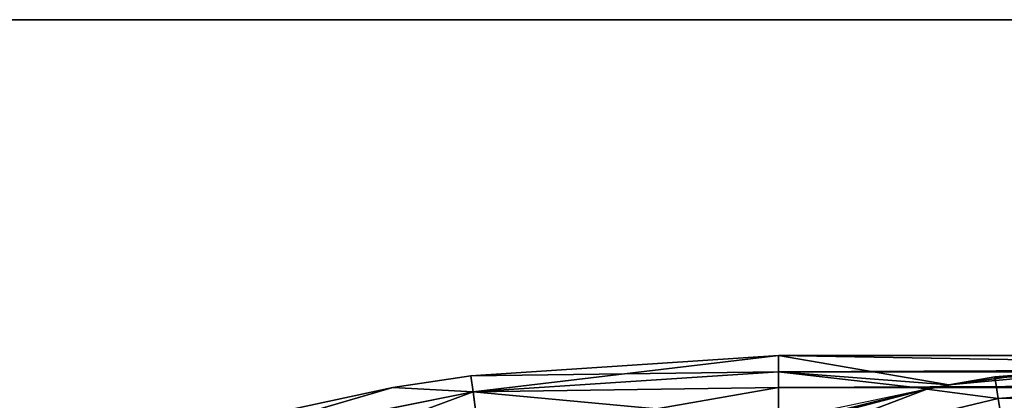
# Model space of a CAD drawing. Extents: x 14 to 217, y 27 to 186.
# Tile 615 of 656: x 37.786 to 40.048, y 131.998 to 132.872. Entities that reach past the tile are written whole.
import ezdxf

# ---------------------------------------------------------------- set-up
doc = ezdxf.new("R2010")
doc.units = 0
doc.header["$LTSCALE"] = 25.4
doc.layers.get('0').update_dxf_attribs({"color": 13, "linetype": 'CONTINUOUS'})

# ---------------------------------------------------------------- blocks, each defined once
blk = doc.blocks.new('PROFILE-RECESSED-T-CONNECT')
at = {"color": 0}
for p, q in [((27.0711, 14.8272, 54.0161), (27.0479, 14.4045, 53.87)), ((27.0711, 14.8272, 54.0161), (27.0479, 14.4045, 53.87)), ((27.661, 14.5775, 53.8695), (27.0479, 14.4045, 53.87)), ((27.661, 14.5775, 53.8695), (27.0479, 14.4045, 53.87)), ((27.0479, 14.4045, 53.87), (26.45, 14.4045, 54.0135)), ((26.45, 14.4045, 54.0135), (26.8838, 13.9594, 53.8484)), ((26.45, 14.4045, 54.0135), (26.8838, 13.9594, 53.8484)), ((27.0479, 14.4045, 53.87), (26.45, 14.4045, 54.0135)), ((27.0479, 14.4045, 53.87), (26.8838, 13.9594, 53.8484)), ((27.0479, 14.4045, 53.87), (26.8838, 13.9594, 53.8484)), ((27.0479, 14.4045, 53.87), (27.0401, 13.9594, 53.8204)), ((27.0479, 14.4045, 53.87), (27.0401, 13.9594, 53.8204)), ((27.661, 14.4045, 53.8217), (27.0401, 13.9594, 53.8204)), ((27.661, 14.4045, 53.8217), (27.0401, 13.9594, 53.8204)), ((27.661, 14.4045, 53.8217), (27.0479, 14.4045, 53.87)), ((27.661, 14.4045, 53.8217), (27.0479, 14.4045, 53.87)), ((26.4345, 13.9594, 53.9658), (26.8838, 13.9594, 53.8484)), ((26.4345, 13.9594, 53.9658), (26.8838, 13.9594, 53.8484)), ((26.8838, 13.9594, 53.8484), (26.5431, 13.1349, 53.9323)), ((26.8838, 13.9594, 53.8484), (26.5431, 13.1349, 53.9323)), ((26.8838, 13.9594, 53.8484), (26.8841, 12.9331, 53.8483)), ((26.8838, 13.9594, 53.8484), (26.8841, 12.9331, 53.8483)), ((26.8838, 13.9594, 53.8484), (26.9343, 12.903, 53.8387)), ((26.8838, 13.9594, 53.8484), (26.9343, 12.903, 53.8387)), ((26.8838, 13.9594, 53.8484), (27.0401, 13.9594, 53.8204)), ((26.8838, 13.9594, 53.8484), (27.0401, 13.9594, 53.8204)), ((26.9343, 12.903, 53.8387), (27.661, 13.9594, 53.7716)), ((27.0401, 13.9594, 53.8204), (26.9343, 12.903, 53.8387)), ((27.0401, 13.9594, 53.8204), (26.9343, 12.903, 53.8387)), ((26.9343, 12.903, 53.8387), (27.661, 13.9594, 53.7716)), ((27.0401, 13.9594, 53.8204), (27.661, 13.9594, 53.7716)), ((27.0401, 13.9594, 53.8204), (27.661, 13.9594, 53.7716)), ((26.5431, 13.1349, 53.9323), (26.8841, 12.9331, 53.8483)), ((25.8558, 13.1102, 53.9652), (25.8413, 12.7932, 53.8552)), ((26.5431, 13.1102, 53.9201), (25.8413, 12.7932, 53.8552)), ((25.8558, 13.1102, 53.9652), (25.8413, 12.7932, 53.8552)), ((26.5431, 13.1102, 53.9201), (25.8413, 12.7932, 53.8552)), ((26.5431, 12.7932, 53.8092), (26.5431, 13.1102, 53.9201)), ((26.5431, 13.1102, 53.9201), (26.8841, 12.9331, 53.8483)), ((26.5431, 12.7932, 53.8092), (26.5431, 13.1102, 53.9201)), ((26.5431, 12.7932, 53.8092), (26.8841, 12.9331, 53.8483)), ((26.5431, 12.7932, 53.8092), (26.8841, 12.9331, 53.8483)), ((26.8841, 12.9331, 53.8483), (26.9343, 12.903, 53.8387)), ((26.8841, 12.9331, 53.8483), (26.9343, 12.903, 53.8387)), ((26.5431, 12.4594, 53.7716), (26.9343, 12.903, 53.8387)), ((26.5431, 12.4594, 53.7716), (26.9343, 12.903, 53.8387)), ((26.5431, 12.7932, 53.8092), (26.9343, 12.903, 53.8387)), ((26.5431, 12.7932, 53.8092), (26.9343, 12.903, 53.8387)), ((26.9343, 12.903, 53.8387), (27.333, 12.6608, 53.7851)), ((26.9343, 12.903, 53.8387), (27.333, 12.6608, 53.7851)), ((25.1515, 12.7932, 53.9924), (25.6568, 12.4594, 53.8446)), ((25.1515, 12.7932, 53.9924), (25.6568, 12.4594, 53.8446)), ((25.1515, 12.7932, 53.9924), (25.8413, 12.7932, 53.8552)), ((25.1515, 12.7932, 53.9924), (25.8413, 12.7932, 53.8552)), ((25.6568, 12.4594, 53.8446), (25.8413, 12.7932, 53.8552)), ((25.6568, 12.4594, 53.8446), (25.8413, 12.7932, 53.8552)), ((25.8413, 12.7932, 53.8552), (25.8364, 12.4594, 53.8179)), ((26.5431, 12.7932, 53.8092), (25.8364, 12.4594, 53.8179)), ((25.8413, 12.7932, 53.8552), (25.8364, 12.4594, 53.8179)), ((26.5431, 12.7932, 53.8092), (25.8364, 12.4594, 53.8179)), ((26.5431, 12.7932, 53.8092), (25.8413, 12.7932, 53.8552)), ((26.5431, 12.7932, 53.8092), (25.8413, 12.7932, 53.8552)), ((26.5431, 12.4594, 53.7716), (26.5431, 12.7932, 53.8092)), ((26.5431, 12.4594, 53.7716), (26.5431, 12.7932, 53.8092)), ((26.5431, 12.4594, 53.7716), (27.333, 12.6608, 53.7851)), ((26.5431, 12.4594, 53.7716), (27.333, 12.6608, 53.7851)), ((25.6568, 12.4594, 53.8446), (25.1418, 12.4594, 53.9561)), ((25.6568, 5.2618, 53.8446), (25.1418, 12.4594, 53.9561)), ((25.6568, 12.4594, 53.8446), (25.1418, 12.4594, 53.9561)), ((25.6568, 5.2618, 53.8446), (25.1418, 12.4594, 53.9561)), ((25.8364, 12.4594, 53.8179), (25.6568, 12.4594, 53.8446)), ((25.8364, 5.2618, 53.8179), (25.6568, 12.4594, 53.8446)), ((25.8364, 12.4594, 53.8179), (25.6568, 12.4594, 53.8446)), ((25.8364, 5.2618, 53.8179), (25.6568, 12.4594, 53.8446)), ((25.6568, 5.2618, 53.8446), (25.6568, 12.4594, 53.8446)), ((25.6568, 5.2618, 53.8446), (25.6568, 12.4594, 53.8446)), ((26.5431, 12.4594, 53.7716), (25.8364, 12.4594, 53.8179)), ((26.5431, 5.2618, 53.7716), (25.8364, 12.4594, 53.8179)), ((26.5431, 12.4594, 53.7716), (25.8364, 12.4594, 53.8179)), ((26.5431, 5.2618, 53.7716), (25.8364, 12.4594, 53.8179)), ((25.8364, 5.2618, 53.8179), (25.8364, 12.4594, 53.8179)), ((25.8364, 5.2618, 53.8179), (25.8364, 12.4594, 53.8179)), ((27.661, 12.4594, 53.7716), (26.5431, 12.4594, 53.7716)), ((26.5431, 5.2618, 53.7716), (26.5431, 12.4594, 53.7716)), ((26.5431, 12.4594, 53.7716), (34.7147, 5.2618, 53.7716)), ((26.5431, 12.4594, 53.7716), (34.7147, 5.2618, 53.7716)), ((27.661, 12.4594, 53.7716), (26.5431, 12.4594, 53.7716)), ((26.5431, 5.2618, 53.7716), (26.5431, 12.4594, 53.7716)), ((25.6568, 5.2618, 53.8446), (25.1418, 5.2618, 53.9561)), ((25.6568, 5.2618, 53.8446), (25.1418, 5.2618, 53.9561)), ((25.6568, 5.2618, 53.8446), (25.1515, 4.928, 53.9924)), ((25.6568, 5.2618, 53.8446), (25.1515, 4.928, 53.9924)), ((25.8364, 5.2618, 53.8179), (25.6568, 5.2618, 53.8446)), ((25.6568, 5.2618, 53.8446), (25.8413, 4.928, 53.8552)), ((25.6568, 5.2618, 53.8446), (25.8413, 4.928, 53.8552)), ((25.8364, 5.2618, 53.8179), (25.6568, 5.2618, 53.8446)), ((26.5431, 5.2618, 53.7716), (25.8364, 5.2618, 53.8179)), ((25.8364, 5.2618, 53.8179), (25.8413, 4.928, 53.8552)), ((25.8364, 5.2618, 53.8179), (25.8413, 4.928, 53.8552)), ((26.5431, 5.2618, 53.7716), (25.8364, 5.2618, 53.8179)), ((26.5431, 5.2618, 53.7716), (25.8413, 4.928, 53.8552)), ((26.5431, 5.2618, 53.7716), (25.8413, 4.928, 53.8552)), ((34.7147, 5.2618, 53.7716), (26.5431, 5.2618, 53.7716)), ((26.5431, 4.928, 53.8092), (34.7147, 5.2618, 53.7716)), ((26.5431, 4.928, 53.8092), (34.7147, 5.2618, 53.7716)), ((26.5431, 4.928, 53.8092), (26.5431, 5.2618, 53.7716)), ((34.7147, 5.2618, 53.7716), (26.5431, 5.2618, 53.7716)), ((26.5431, 4.928, 53.8092), (26.5431, 5.2618, 53.7716)), ((25.8413, 4.928, 53.8552), (25.1515, 4.928, 53.9924)), ((25.8413, 4.928, 53.8552), (25.1515, 4.928, 53.9924)), ((25.8413, 4.928, 53.8552), (25.1802, 4.611, 54.0995)), ((25.8413, 4.928, 53.8552), (25.1802, 4.611, 54.0995)), ((25.8413, 4.928, 53.8552), (25.8558, 4.611, 53.9652)), ((26.5431, 4.928, 53.8092), (25.8413, 4.928, 53.8552)), ((26.5431, 4.928, 53.8092), (25.8413, 4.928, 53.8552)), ((26.5431, 4.7983, 53.845), (25.8413, 4.928, 53.8552)), ((26.5431, 4.7983, 53.845), (25.8413, 4.928, 53.8552)), ((25.8413, 4.928, 53.8552), (25.8558, 4.611, 53.9652)), ((26.5431, 4.7983, 53.845), (34.7147, 4.928, 53.8092)), ((26.5431, 4.7983, 53.845), (34.7147, 4.928, 53.8092)), ((26.5431, 4.7983, 53.845), (26.5431, 4.928, 53.8092)), ((26.5431, 4.928, 53.8092), (34.7147, 4.928, 53.8092)), ((26.5431, 4.928, 53.8092), (34.7147, 4.928, 53.8092)), ((26.5431, 4.7983, 53.845), (26.5431, 4.928, 53.8092)), ((26.5431, 4.7983, 53.845), (25.8558, 4.611, 53.9652)), ((26.5431, 4.7983, 53.845), (25.8558, 4.611, 53.9652)), ((26.5431, 4.611, 53.9201), (26.5431, 4.7983, 53.845)), ((26.5431, 4.7983, 53.845), (34.7147, 4.7983, 53.845)), ((26.5431, 4.7983, 53.845), (34.7147, 4.7983, 53.845)), ((26.5431, 4.611, 53.9201), (26.5431, 4.7983, 53.845)), ((43.0469, 2.0001, 53), (19.0469, 2.0001, 53)), ((43.0469, 2.0001, 53), (19.0469, 2.0001, 53)), ((43.0469, 2.0001, 53), (19.0469, 0.8001, 53)), ((43.0469, 2.0001, 53), (19.0469, 0.8001, 53)), ((19.0469, 0.8001, 53), (43.0469, 0.8001, 53)), ((19.0469, 0.8001, 53), (43.0469, 0.8001, 53))]:
    blk.add_line(p, q, dxfattribs=at)
mesh = blk.add_polyface(dxfattribs=at)
corners = [(27.0711, 14.8272, 54.0161), (27.0479, 14.4045, 53.87), (26.45, 14.4045, 54.0135)]
mesh.append_faces([[corners[k] for k in face] for face in [(0, 1, 2)]], dxfattribs={"color": 0})
mesh = blk.add_polyface(dxfattribs=at)
corners = [(27.661, 14.5775, 53.8695), (27.0479, 14.4045, 53.87), (27.0711, 14.8272, 54.0161)]
mesh.append_faces([[corners[k] for k in face] for face in [(0, 1, 2)]], dxfattribs={"color": 0})
mesh = blk.add_polyface(dxfattribs=at)
corners = [(27.661, 14.4045, 53.8217), (27.0479, 14.4045, 53.87), (27.661, 14.5775, 53.8695)]
mesh.append_faces([[corners[k] for k in face] for face in [(0, 1, 2)]], dxfattribs={"color": 0})
mesh = blk.add_polyface(dxfattribs=at)
corners = [(26.8838, 13.9594, 53.8484), (26.4345, 13.9594, 53.9658), (26.45, 14.4045, 54.0135)]
mesh.append_faces([[corners[k] for k in face] for face in [(0, 1, 2)]], dxfattribs={"color": 0})
mesh = blk.add_polyface(dxfattribs=at)
corners = [(27.0479, 14.4045, 53.87), (26.8838, 13.9594, 53.8484), (26.45, 14.4045, 54.0135)]
mesh.append_faces([[corners[k] for k in face] for face in [(0, 1, 2)]], dxfattribs={"color": 0})
mesh = blk.add_polyface(dxfattribs=at)
corners = [(27.0479, 14.4045, 53.87), (27.0401, 13.9594, 53.8204), (26.8838, 13.9594, 53.8484)]
mesh.append_faces([[corners[k] for k in face] for face in [(0, 1, 2)]], dxfattribs={"color": 0})
mesh = blk.add_polyface(dxfattribs=at)
corners = [(27.661, 14.4045, 53.8217), (27.0401, 13.9594, 53.8204), (27.0479, 14.4045, 53.87)]
mesh.append_faces([[corners[k] for k in face] for face in [(0, 1, 2)]], dxfattribs={"color": 0})
mesh = blk.add_polyface(dxfattribs=at)
corners = [(27.661, 13.9594, 53.7716), (27.0401, 13.9594, 53.8204), (27.661, 14.4045, 53.8217)]
mesh.append_faces([[corners[k] for k in face] for face in [(0, 1, 2)]], dxfattribs={"color": 0})
mesh = blk.add_polyface(dxfattribs=at)
corners = [(26.8838, 13.9594, 53.8484), (26.5431, 13.1349, 53.9323), (26.4345, 13.9594, 53.9658)]
mesh.append_faces([[corners[k] for k in face] for face in [(0, 1, 2)]], dxfattribs={"color": 0})
mesh = blk.add_polyface(dxfattribs=at)
corners = [(26.8841, 12.9331, 53.8483), (26.5431, 13.1349, 53.9323), (26.8838, 13.9594, 53.8484)]
mesh.append_faces([[corners[k] for k in face] for face in [(0, 1, 2)]], dxfattribs={"color": 0})
mesh = blk.add_polyface(dxfattribs=at)
corners = [(26.9343, 12.903, 53.8387), (26.8841, 12.9331, 53.8483), (26.8838, 13.9594, 53.8484)]
mesh.append_faces([[corners[k] for k in face] for face in [(0, 1, 2)]], dxfattribs={"color": 0})
mesh = blk.add_polyface(dxfattribs=at)
corners = [(27.0401, 13.9594, 53.8204), (26.9343, 12.903, 53.8387), (26.8838, 13.9594, 53.8484)]
mesh.append_faces([[corners[k] for k in face] for face in [(0, 1, 2)]], dxfattribs={"color": 0})
mesh = blk.add_polyface(dxfattribs=at)
corners = [(27.661, 13.9594, 53.7716), (27.333, 12.6608, 53.7851), (26.9343, 12.903, 53.8387)]
mesh.append_faces([[corners[k] for k in face] for face in [(0, 1, 2)]], dxfattribs={"color": 0})
mesh = blk.add_polyface(dxfattribs=at)
corners = [(27.661, 13.9594, 53.7716), (26.9343, 12.903, 53.8387), (27.0401, 13.9594, 53.8204)]
mesh.append_faces([[corners[k] for k in face] for face in [(0, 1, 2)]], dxfattribs={"color": 0})
mesh = blk.add_polyface(dxfattribs=at)
corners = [(25.8558, 13.1102, 53.9652), (25.8413, 12.7932, 53.8552), (25.1515, 12.7932, 53.9924)]
mesh.append_faces([[corners[k] for k in face] for face in [(0, 1, 2)]], dxfattribs={"color": 0})
mesh = blk.add_polyface(dxfattribs=at)
corners = [(26.5431, 13.1102, 53.9201), (25.8413, 12.7932, 53.8552), (25.8558, 13.1102, 53.9652)]
mesh.append_faces([[corners[k] for k in face] for face in [(0, 1, 2)]], dxfattribs={"color": 0})
mesh = blk.add_polyface(dxfattribs=at)
corners = [(26.5431, 12.7932, 53.8092), (25.8413, 12.7932, 53.8552), (26.5431, 13.1102, 53.9201)]
mesh.append_faces([[corners[k] for k in face] for face in [(0, 1, 2)]], dxfattribs={"color": 0})
mesh = blk.add_polyface(dxfattribs=at)
corners = [(26.8841, 12.9331, 53.8483), (26.5431, 12.7932, 53.8092), (26.5431, 13.1102, 53.9201)]
mesh.append_faces([[corners[k] for k in face] for face in [(0, 1, 2)]], dxfattribs={"color": 0})
mesh = blk.add_polyface(dxfattribs=at)
corners = [(26.9343, 12.903, 53.8387), (26.5431, 12.7932, 53.8092), (26.8841, 12.9331, 53.8483)]
mesh.append_faces([[corners[k] for k in face] for face in [(0, 1, 2)]], dxfattribs={"color": 0})
mesh = blk.add_polyface(dxfattribs=at)
corners = [(27.333, 12.6608, 53.7851), (26.5431, 12.4594, 53.7716), (26.9343, 12.903, 53.8387)]
mesh.append_faces([[corners[k] for k in face] for face in [(0, 1, 2)]], dxfattribs={"color": 0})
mesh = blk.add_polyface(dxfattribs=at)
corners = [(26.9343, 12.903, 53.8387), (26.5431, 12.4594, 53.7716), (26.5431, 12.7932, 53.8092)]
mesh.append_faces([[corners[k] for k in face] for face in [(0, 1, 2)]], dxfattribs={"color": 0})
mesh = blk.add_polyface(dxfattribs=at)
corners = [(25.6568, 12.4594, 53.8446), (25.1418, 12.4594, 53.9561), (25.1515, 12.7932, 53.9924)]
mesh.append_faces([[corners[k] for k in face] for face in [(0, 1, 2)]], dxfattribs={"color": 0})
mesh = blk.add_polyface(dxfattribs=at)
corners = [(25.8413, 12.7932, 53.8552), (25.6568, 12.4594, 53.8446), (25.1515, 12.7932, 53.9924)]
mesh.append_faces([[corners[k] for k in face] for face in [(0, 1, 2)]], dxfattribs={"color": 0})
mesh = blk.add_polyface(dxfattribs=at)
corners = [(25.8413, 12.7932, 53.8552), (25.8364, 12.4594, 53.8179), (25.6568, 12.4594, 53.8446)]
mesh.append_faces([[corners[k] for k in face] for face in [(0, 1, 2)]], dxfattribs={"color": 0})
mesh = blk.add_polyface(dxfattribs=at)
corners = [(26.5431, 12.7932, 53.8092), (25.8364, 12.4594, 53.8179), (25.8413, 12.7932, 53.8552)]
mesh.append_faces([[corners[k] for k in face] for face in [(0, 1, 2)]], dxfattribs={"color": 0})
mesh = blk.add_polyface(dxfattribs=at)
corners = [(26.5431, 12.4594, 53.7716), (25.8364, 12.4594, 53.8179), (26.5431, 12.7932, 53.8092)]
mesh.append_faces([[corners[k] for k in face] for face in [(0, 1, 2)]], dxfattribs={"color": 0})
mesh = blk.add_polyface(dxfattribs=at)
corners = [(27.661, 12.4594, 53.7716), (26.5431, 12.4594, 53.7716), (27.333, 12.6608, 53.7851)]
mesh.append_faces([[corners[k] for k in face] for face in [(0, 1, 2)]], dxfattribs={"color": 0})
mesh = blk.add_polyface(dxfattribs=at)
corners = [(25.6568, 5.2618, 53.8446), (25.1418, 12.4594, 53.9561), (25.6568, 12.4594, 53.8446)]
mesh.append_faces([[corners[k] for k in face] for face in [(0, 1, 2)]], dxfattribs={"color": 0})
mesh = blk.add_polyface(dxfattribs=at)
corners = [(25.6568, 5.2618, 53.8446), (25.1418, 5.2618, 53.9561), (25.1418, 12.4594, 53.9561)]
mesh.append_faces([[corners[k] for k in face] for face in [(0, 1, 2)]], dxfattribs={"color": 0})
mesh = blk.add_polyface(dxfattribs=at)
corners = [(25.8364, 5.2618, 53.8179), (25.6568, 12.4594, 53.8446), (25.8364, 12.4594, 53.8179)]
mesh.append_faces([[corners[k] for k in face] for face in [(0, 1, 2)]], dxfattribs={"color": 0})
mesh = blk.add_polyface(dxfattribs=at)
corners = [(25.8364, 5.2618, 53.8179), (25.6568, 5.2618, 53.8446), (25.6568, 12.4594, 53.8446)]
mesh.append_faces([[corners[k] for k in face] for face in [(0, 1, 2)]], dxfattribs={"color": 0})
mesh = blk.add_polyface(dxfattribs=at)
corners = [(26.5431, 5.2618, 53.7716), (25.8364, 12.4594, 53.8179), (26.5431, 12.4594, 53.7716)]
mesh.append_faces([[corners[k] for k in face] for face in [(0, 1, 2)]], dxfattribs={"color": 0})
mesh = blk.add_polyface(dxfattribs=at)
corners = [(26.5431, 5.2618, 53.7716), (25.8364, 5.2618, 53.8179), (25.8364, 12.4594, 53.8179)]
mesh.append_faces([[corners[k] for k in face] for face in [(0, 1, 2)]], dxfattribs={"color": 0})
mesh = blk.add_polyface(dxfattribs=at)
corners = [(34.7147, 5.2618, 53.7716), (26.5431, 5.2618, 53.7716), (26.5431, 12.4594, 53.7716)]
mesh.append_faces([[corners[k] for k in face] for face in [(0, 1, 2)]], dxfattribs={"color": 0})
mesh = blk.add_polyface(dxfattribs=at)
corners = [(34.7147, 5.2618, 53.7716), (26.5431, 12.4594, 53.7716), (27.661, 12.4594, 53.7716)]
mesh.append_faces([[corners[k] for k in face] for face in [(0, 1, 2)]], dxfattribs={"color": 0})
mesh = blk.add_polyface(dxfattribs=at)
corners = [(25.6568, 5.2618, 53.8446), (25.1515, 4.928, 53.9924), (25.1418, 5.2618, 53.9561)]
mesh.append_faces([[corners[k] for k in face] for face in [(0, 1, 2)]], dxfattribs={"color": 0})
mesh = blk.add_polyface(dxfattribs=at)
corners = [(25.8413, 4.928, 53.8552), (25.1515, 4.928, 53.9924), (25.6568, 5.2618, 53.8446)]
mesh.append_faces([[corners[k] for k in face] for face in [(0, 1, 2)]], dxfattribs={"color": 0})
mesh = blk.add_polyface(dxfattribs=at)
corners = [(25.8413, 4.928, 53.8552), (25.6568, 5.2618, 53.8446), (25.8364, 5.2618, 53.8179)]
mesh.append_faces([[corners[k] for k in face] for face in [(0, 1, 2)]], dxfattribs={"color": 0})
mesh = blk.add_polyface(dxfattribs=at)
corners = [(26.5431, 5.2618, 53.7716), (25.8413, 4.928, 53.8552), (25.8364, 5.2618, 53.8179)]
mesh.append_faces([[corners[k] for k in face] for face in [(0, 1, 2)]], dxfattribs={"color": 0})
mesh = blk.add_polyface(dxfattribs=at)
corners = [(26.5431, 4.928, 53.8092), (25.8413, 4.928, 53.8552), (26.5431, 5.2618, 53.7716)]
mesh.append_faces([[corners[k] for k in face] for face in [(0, 1, 2)]], dxfattribs={"color": 0})
mesh = blk.add_polyface(dxfattribs=at)
corners = [(34.7147, 4.928, 53.8092), (26.5431, 4.928, 53.8092), (34.7147, 5.2618, 53.7716)]
mesh.append_faces([[corners[k] for k in face] for face in [(0, 1, 2)]], dxfattribs={"color": 0})
mesh = blk.add_polyface(dxfattribs=at)
corners = [(34.7147, 5.2618, 53.7716), (26.5431, 4.928, 53.8092), (26.5431, 5.2618, 53.7716)]
mesh.append_faces([[corners[k] for k in face] for face in [(0, 1, 2)]], dxfattribs={"color": 0})
mesh = blk.add_polyface(dxfattribs=at)
corners = [(25.8413, 4.928, 53.8552), (25.1802, 4.611, 54.0995), (25.1515, 4.928, 53.9924)]
mesh.append_faces([[corners[k] for k in face] for face in [(0, 1, 2)]], dxfattribs={"color": 0})
mesh = blk.add_polyface(dxfattribs=at)
corners = [(25.8558, 4.611, 53.9652), (25.1802, 4.611, 54.0995), (25.8413, 4.928, 53.8552)]
mesh.append_faces([[corners[k] for k in face] for face in [(0, 1, 2)]], dxfattribs={"color": 0})
mesh = blk.add_polyface(dxfattribs=at)
corners = [(26.5431, 4.7983, 53.845), (25.8413, 4.928, 53.8552), (26.5431, 4.928, 53.8092)]
mesh.append_faces([[corners[k] for k in face] for face in [(0, 1, 2)]], dxfattribs={"color": 0})
mesh = blk.add_polyface(dxfattribs=at)
corners = [(26.5431, 4.7983, 53.845), (25.8558, 4.611, 53.9652), (25.8413, 4.928, 53.8552)]
mesh.append_faces([[corners[k] for k in face] for face in [(0, 1, 2)]], dxfattribs={"color": 0})
mesh = blk.add_polyface(dxfattribs=at)
corners = [(34.7147, 4.7983, 53.845), (26.5431, 4.7983, 53.845), (34.7147, 4.928, 53.8092)]
mesh.append_faces([[corners[k] for k in face] for face in [(0, 1, 2)]], dxfattribs={"color": 0})
mesh = blk.add_polyface(dxfattribs=at)
corners = [(34.7147, 4.928, 53.8092), (26.5431, 4.7983, 53.845), (26.5431, 4.928, 53.8092)]
mesh.append_faces([[corners[k] for k in face] for face in [(0, 1, 2)]], dxfattribs={"color": 0})
mesh = blk.add_polyface(dxfattribs=at)
corners = [(26.5431, 4.611, 53.9201), (25.8558, 4.611, 53.9652), (26.5431, 4.7983, 53.845)]
mesh.append_faces([[corners[k] for k in face] for face in [(0, 1, 2)]], dxfattribs={"color": 0})
mesh = blk.add_polyface(dxfattribs=at)
corners = [(34.7147, 4.611, 53.9201), (26.5431, 4.611, 53.9201), (34.7147, 4.7983, 53.845)]
mesh.append_faces([[corners[k] for k in face] for face in [(0, 1, 2)]], dxfattribs={"color": 0})
mesh = blk.add_polyface(dxfattribs=at)
corners = [(34.7147, 4.7983, 53.845), (26.5431, 4.611, 53.9201), (26.5431, 4.7983, 53.845)]
mesh.append_faces([[corners[k] for k in face] for face in [(0, 1, 2)]], dxfattribs={"color": 0})
mesh = blk.add_polyface(dxfattribs=at)
corners = [(30.5549, 2.0001, 100), (17.8988, 2.0001, 53.2284), (16.9255, 2.0001, 53.8787)]
mesh.append_faces([[corners[k] for k in face] for face in [(0, 1, 2)]], dxfattribs={"color": 0})
mesh = blk.add_polyface(dxfattribs=at)
corners = [(30.5549, 2.0001, 100), (19.0469, 2.0001, 53), (17.8988, 2.0001, 53.2284)]
mesh.append_faces([[corners[k] for k in face] for face in [(0, 1, 2)]], dxfattribs={"color": 0})
mesh = blk.add_polyface(dxfattribs=at)
corners = [(30.5549, 2.0001, 100), (43.0469, 2.0001, 53), (19.0469, 2.0001, 53)]
mesh.append_faces([[corners[k] for k in face] for face in [(0, 1, 2)]], dxfattribs={"color": 0})
mesh = blk.add_polyface(dxfattribs=at)
corners = [(43.0469, 2.0001, 53), (19.0469, 0.8001, 53), (19.0469, 2.0001, 53)]
mesh.append_faces([[corners[k] for k in face] for face in [(0, 1, 2)]], dxfattribs={"color": 0})
mesh = blk.add_polyface(dxfattribs=at)
corners = [(43.0469, 0.8001, 53), (19.0469, 0.8001, 53), (43.0469, 2.0001, 53)]
mesh.append_faces([[corners[k] for k in face] for face in [(0, 1, 2)]], dxfattribs={"color": 0})
mesh = blk.add_polyface(dxfattribs=at)
corners = [(30.5549, 0.8001, 100), (16.9255, 0.8001, 53.8787), (19.0469, 0.8001, 53)]
mesh.append_faces([[corners[k] for k in face] for face in [(0, 1, 2)]], dxfattribs={"color": 0})
mesh = blk.add_polyface(dxfattribs=at)
corners = [(32.3234, 0.8001, 100.2666), (19.0469, 0.8001, 53), (43.0469, 0.8001, 53)]
mesh.append_faces([[corners[k] for k in face] for face in [(0, 1, 2)]], dxfattribs={"color": 0})
mesh = blk.add_polyface(dxfattribs=at)
corners = [(32.3234, 0.8001, 100.2666), (30.5549, 0.8001, 100), (19.0469, 0.8001, 53)]
mesh.append_faces([[corners[k] for k in face] for face in [(0, 1, 2)]], dxfattribs={"color": 0})

msp = doc.modelspace()

# ---------------------------------------------------------------- block references
at = {"color": 7, "extrusion": (0, -1, -3.33067e-16)}
msp.add_blockref('PROFILE-RECESSED-T-CONNECT', (12.9862, -56.4217, -185.8719), dxfattribs=at)

doc.saveas('drawing.dxf')
